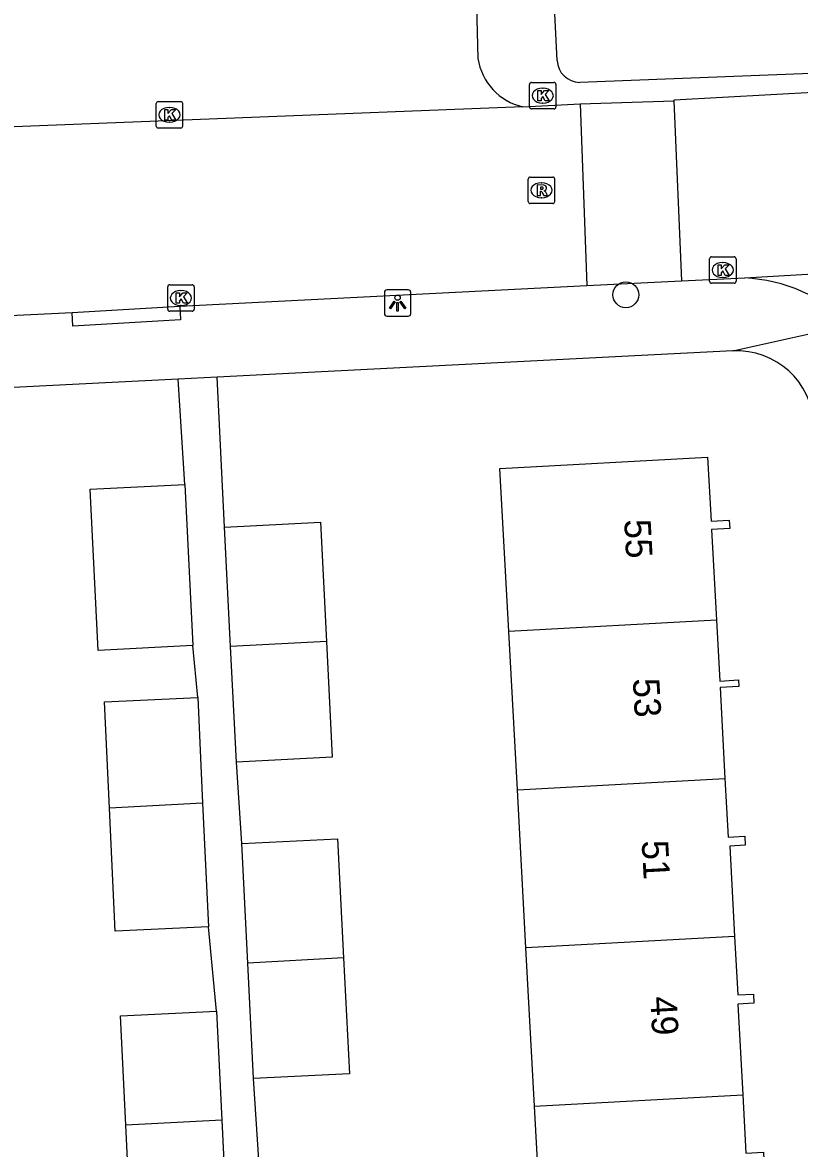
# Model space of a CAD drawing. Extents: x 161084 to 161928, y 385355 to 386522.
# Drawn here: x 161649.82 to 161679.19, y 386219.39 to 386261.98 of the extents above; entities that cross this region are included whole.
import ezdxf

# ---------------------------------------------------------------- set-up
doc = ezdxf.new("R2010")
doc.units = 0
for name, color, linetype in [('IMGEO_Boom', 7, 'Continuous'), ('IMGEO_Kolk', 7, 'Continuous'), ('IMGEO_Lichtpunt', 7, 'Continuous'), ('IMGEO_Pand', 7, 'Continuous'), ('IMGEO_Pand_nummerreeks', 7, 'Continuous'), ('IMGEO_Rijbaan_lokaal_open', 7, 'Continuous'), ('IMGEO_Rioolput', 7, 'Continuous'), ('IMGEO_Voetpad_open', 7, 'Continuous')]:
    doc.layers.add(name, color=color, linetype=linetype)

msp = doc.modelspace()

# ---------------------------------------------------------------- linework, layer by layer
at = {"layer": 'IMGEO_Boom'}
msp.add_circle((161672.627, 386251.682), 0.489, dxfattribs=at)
at = {"layer": 'IMGEO_Kolk'}
for p, q in [((161669.059, 386259.713), (161669.911, 386259.713)), ((161668.984, 386258.787), (161668.984, 386259.639)), ((161669.472, 386259.493), (161669.497, 386259.493)), ((161669.985, 386259.639), (161669.985, 386258.787)), ((161654.869, 386258.061), (161654.869, 386258.913)), ((161654.944, 386258.987), (161655.796, 386258.987)), ((161655.87, 386258.913), (161655.87, 386258.061)), ((161669.495, 386258.933), (161669.47, 386258.933)), ((161655.357, 386258.767), (161655.382, 386258.767)), ((161669.911, 386258.713), (161669.059, 386258.713)), ((161655.796, 386257.987), (161654.944, 386257.987)), ((161655.38, 386258.207), (161655.355, 386258.207)), ((161675.792, 386252.191), (161675.792, 386253.043)), ((161675.867, 386253.117), (161676.719, 386253.117)), ((161676.28, 386252.897), (161676.305, 386252.897)), ((161676.793, 386253.043), (161676.793, 386252.191)), ((161655.379, 386252.059), (161656.231, 386252.059)), ((161676.719, 386252.117), (161675.867, 386252.117)), ((161676.303, 386252.337), (161676.278, 386252.337)), ((161655.304, 386251.133), (161655.304, 386251.985)), ((161655.792, 386251.839), (161655.817, 386251.839)), ((161656.305, 386251.985), (161656.305, 386251.133)), ((161655.815, 386251.279), (161655.79, 386251.279)), ((161656.231, 386251.059), (161655.379, 386251.059))]:
    msp.add_line(p, q, dxfattribs=at)
for points in [[(161669.059, 386259.713), (161669.911, 386259.713)], [(161668.984, 386258.787), (161668.984, 386259.639)], [(161669.305, 386259.413), (161669.428, 386259.413), (161669.428, 386259.262), (161669.558, 386259.413), (161669.722, 386259.413), (161669.576, 386259.262), (161669.729, 386259.013), (161669.577, 386259.013), (161669.492, 386259.177), (161669.428, 386259.11), (161669.428, 386259.013), (161669.305, 386259.013), (161669.305, 386259.413)], [(161669.985, 386259.639), (161669.985, 386258.787)], [(161654.869, 386258.061), (161654.869, 386258.913)], [(161654.944, 386258.987), (161655.796, 386258.987)], [(161655.87, 386258.913), (161655.87, 386258.061)], [(161655.19, 386258.687), (161655.313, 386258.687), (161655.313, 386258.536), (161655.443, 386258.687), (161655.607, 386258.687), (161655.461, 386258.536), (161655.614, 386258.287), (161655.462, 386258.287), (161655.377, 386258.451), (161655.313, 386258.384), (161655.313, 386258.287), (161655.19, 386258.287), (161655.19, 386258.687)], [(161669.911, 386258.713), (161669.059, 386258.713)], [(161655.796, 386257.987), (161654.944, 386257.987)], [(161675.792, 386252.191), (161675.792, 386253.043)], [(161675.867, 386253.117), (161676.719, 386253.117)], [(161676.793, 386253.043), (161676.793, 386252.191)], [(161676.113, 386252.817), (161676.236, 386252.817), (161676.236, 386252.666), (161676.366, 386252.817), (161676.53, 386252.817), (161676.384, 386252.666), (161676.537, 386252.417), (161676.385, 386252.417), (161676.3, 386252.581), (161676.236, 386252.514), (161676.236, 386252.417), (161676.113, 386252.417), (161676.113, 386252.817)], [(161655.379, 386252.059), (161656.231, 386252.059)], [(161676.719, 386252.117), (161675.867, 386252.117)], [(161655.304, 386251.133), (161655.304, 386251.985)], [(161655.625, 386251.759), (161655.748, 386251.759), (161655.748, 386251.608), (161655.878, 386251.759), (161656.042, 386251.759), (161655.896, 386251.608), (161656.049, 386251.359), (161655.897, 386251.359), (161655.812, 386251.523), (161655.748, 386251.456), (161655.748, 386251.359), (161655.625, 386251.359), (161655.625, 386251.759)], [(161656.305, 386251.985), (161656.305, 386251.133)], [(161656.231, 386251.059), (161655.379, 386251.059)]]:
    msp.add_lwpolyline(points, dxfattribs=at)
for centre, start, end in [((161669.061, 386259.637), 91.552, 178.448), ((161669.061, 386259.637), 91.552, 178.448), ((161669.909, 386259.637), 1.552, 88.448), ((161669.909, 386259.637), 1.552, 88.448), ((161654.946, 386258.911), 91.552, 178.448), ((161654.946, 386258.911), 91.552, 178.448), ((161655.794, 386258.911), 1.552, 88.448), ((161655.794, 386258.911), 1.552, 88.448), ((161669.061, 386258.789), 181.552, 268.448), ((161669.061, 386258.789), 181.552, 268.448), ((161669.909, 386258.789), 271.552, 358.448), ((161669.909, 386258.789), 271.552, 358.448), ((161654.946, 386258.063), 181.552, 268.448), ((161654.946, 386258.063), 181.552, 268.448), ((161655.794, 386258.063), 271.552, 358.448), ((161655.794, 386258.063), 271.552, 358.448), ((161675.869, 386253.041), 91.552, 178.448), ((161675.869, 386253.041), 91.552, 178.448), ((161676.717, 386253.041), 1.552, 88.448), ((161676.717, 386253.041), 1.552, 88.448), ((161655.381, 386251.983), 91.552, 178.448), ((161655.381, 386251.983), 91.552, 178.448), ((161656.229, 386251.983), 1.552, 88.448), ((161656.229, 386251.983), 1.552, 88.448), ((161675.869, 386252.193), 181.552, 268.448), ((161675.869, 386252.193), 181.552, 268.448), ((161676.717, 386252.193), 271.552, 358.448), ((161676.717, 386252.193), 271.552, 358.448), ((161655.381, 386251.135), 181.552, 268.448), ((161655.381, 386251.135), 181.552, 268.448), ((161656.229, 386251.135), 271.552, 358.448), ((161656.229, 386251.135), 271.552, 358.448)]:
    msp.add_arc(centre, 0.0765, start, end, dxfattribs=at)
for centre, major_axis, ratio, start_param, end_param in [((161669.471, 386259.213), (-0.387, 0.002), 0.722429, 4.712389, 7.853982), ((161669.496, 386259.213), (-0.39, 0.002), 0.717154, 1.570796, 4.712389), ((161655.356, 386258.487), (-0.387, 0.002), 0.722429, 4.712389, 7.853982), ((161655.381, 386258.487), (-0.39, 0.002), 0.717154, 1.570796, 4.712389), ((161676.279, 386252.617), (-0.387, 0.002), 0.722429, 4.712389, 7.853982), ((161676.304, 386252.617), (-0.39, 0.002), 0.717154, 1.570796, 4.712389), ((161655.791, 386251.559), (-0.387, 0.002), 0.722429, 4.712389, 7.853982), ((161655.816, 386251.559), (-0.39, 0.002), 0.717154, 1.570796, 4.712389)]:
    msp.add_ellipse(centre, major_axis=major_axis, ratio=ratio, start_param=start_param, end_param=end_param, dxfattribs=at)
at = {"layer": 'IMGEO_Lichtpunt'}
for p, q in [((161663.498, 386251.774), (161663.498, 386250.967)), ((161663.498, 386251.774), (161663.498, 386250.967)), ((161664.4, 386251.869), (161663.592, 386251.869)), ((161664.4, 386251.869), (161663.592, 386251.869)), ((161664.494, 386250.967), (161664.494, 386251.774)), ((161664.494, 386250.967), (161664.494, 386251.774)), ((161663.592, 386250.873), (161664.4, 386250.873)), ((161663.592, 386250.873), (161664.4, 386250.873))]:
    msp.add_line(p, q, dxfattribs=at)
for points in [[(161663.872, 386251.438), (161663.911, 386251.41), (161663.723, 386251.148), (161663.685, 386251.175), (161663.872, 386251.438)], [(161663.974, 386251.39), (161664.021, 386251.39), (161664.021, 386251.068), (161663.974, 386251.068), (161663.974, 386251.39)], [(161664.084, 386251.41), (161664.122, 386251.437), (161664.309, 386251.175), (161664.27, 386251.147), (161664.084, 386251.41)]]:
    msp.add_lwpolyline(points, dxfattribs=at)
msp.add_circle((161663.997, 386251.572), 0.0994, dxfattribs=at)
for centre, start, end in [((161663.592, 386251.774), 90, 180), ((161663.592, 386251.774), 90, 180), ((161664.4, 386251.774), 0, 90), ((161664.4, 386251.774), 0, 90), ((161663.592, 386250.967), 180, 270), ((161663.592, 386250.967), 180, 270), ((161664.4, 386250.967), 270, 0), ((161664.4, 386250.967), 270, 360)]:
    msp.add_arc(centre, 0.0946, start, end, dxfattribs=at)
at = {"layer": 'IMGEO_Pand'}
for points in [[(161668.2, 386238.948), (161667.864, 386245.108), (161675.719, 386245.536), (161675.851, 386243.118), (161676.54, 386243.155), (161676.557, 386242.842), (161675.864, 386242.804), (161676.051, 386239.376)], [(161656.256, 386238.413), (161652.681, 386238.232), (161652.373, 386244.326), (161655.948, 386244.507)], [(161655.948, 386244.507), (161656.256, 386238.413)], [(161657.45, 386242.893), (161661.076, 386243.077), (161661.305, 386238.572)], [(161657.679, 386238.374), (161657.45, 386242.893)], [(161676.051, 386239.376), (161668.2, 386238.948)], [(161676.051, 386239.376), (161676.176, 386237.074), (161676.882, 386237.112), (161676.896, 386236.862), (161676.188, 386236.823), (161676.375, 386233.392)], [(161668.526, 386232.964), (161668.2, 386238.948)], [(161661.305, 386238.572), (161657.679, 386238.374)], [(161661.305, 386238.572), (161661.527, 386234.189), (161657.9, 386234.005)], [(161657.9, 386234.005), (161657.679, 386238.374)], [(161653.098, 386232.264), (161652.91, 386236.289), (161656.439, 386236.454)], [(161656.439, 386236.454), (161656.625, 386232.449)], [(161668.526, 386232.964), (161676.375, 386233.392)], [(161676.375, 386233.392), (161676.496, 386231.173), (161677.123, 386231.207), (161677.142, 386230.865), (161676.555, 386230.833), (161676.742, 386227.41)], [(161668.852, 386226.98), (161668.526, 386232.964)], [(161656.625, 386232.449), (161653.098, 386232.264)], [(161656.625, 386232.449), (161656.843, 386227.771)], [(161656.843, 386227.771), (161653.315, 386227.607), (161653.098, 386232.264)], [(161658.102, 386230.925), (161661.728, 386231.109), (161661.957, 386226.604)], [(161658.331, 386226.407), (161658.102, 386230.925)], [(161676.742, 386227.41), (161668.852, 386226.98)], [(161676.742, 386227.41), (161676.862, 386225.2), (161677.449, 386225.232), (161677.468, 386224.887), (161676.862, 386224.854), (161677.048, 386221.426)], [(161669.178, 386220.997), (161668.852, 386226.98)], [(161661.957, 386226.604), (161658.331, 386226.407)], [(161661.957, 386226.604), (161662.179, 386222.221), (161658.552, 386222.037)], [(161658.552, 386222.037), (161658.331, 386226.407)], [(161653.716, 386220.279), (161653.515, 386224.41), (161657.147, 386224.587)], [(161657.147, 386224.587), (161657.348, 386220.469)], [(161669.178, 386220.997), (161677.048, 386221.426)], [(161677.048, 386221.426), (161677.168, 386219.222), (161677.828, 386219.258), (161677.844, 386218.964), (161677.175, 386218.927), (161677.365, 386215.442)], [(161669.504, 386215.013), (161669.178, 386220.997)], [(161657.348, 386220.469), (161653.716, 386220.279)], [(161654.009, 386214.286), (161653.716, 386220.279)], [(161657.348, 386220.469), (161657.641, 386214.476)]]:
    msp.add_lwpolyline(points, dxfattribs=at)
at = {"layer": 'IMGEO_Rijbaan_lokaal_open'}
for points in [[(161674.437, 386259.013), (161674.459, 386259.058), (161687.25, 386259.762)], [(161668.729, 386258.792), (161670.897, 386258.909)], [(161670.897, 386258.909), (161674.437, 386259.013)], [(161670.897, 386258.909), (161671.151, 386252.027)], [(161674.437, 386259.013), (161674.732, 386252.21)], [(161668.729, 386258.792), (161636.014, 386257.508)], [(161677.125, 386252.317), (161693.255, 386253.27)], [(161655.764, 386251.257), (161671.151, 386252.027)], [(161671.151, 386252.027), (161674.732, 386252.21)], [(161674.732, 386252.21), (161677.125, 386252.317)], [(161651.689, 386251.012), (161655.764, 386251.257)], [(161636.292, 386250.262), (161651.689, 386251.012)]]:
    msp.add_lwpolyline(points, dxfattribs=at)
msp.add_arc((161676.854, 386246.347), 5.976, 44.6765, 87.3985, dxfattribs=at)
at = {"layer": 'IMGEO_Rioolput'}
for p, q in [((161668.935, 386255.208), (161668.935, 386256.06)), ((161669.01, 386256.134), (161669.862, 386256.134)), ((161669.423, 386255.914), (161669.448, 386255.914)), ((161669.936, 386256.06), (161669.936, 386255.208)), ((161669.862, 386255.134), (161669.01, 386255.134)), ((161669.446, 386255.354), (161669.421, 386255.354))]:
    msp.add_line(p, q, dxfattribs=at)
for points in [[(161668.935, 386255.208), (161668.935, 386256.06)], [(161669.01, 386256.134), (161669.862, 386256.134)], [(161669.936, 386256.06), (161669.936, 386255.208)], [(161669.524, 386255.832), (161669.272, 386255.834), (161669.272, 386255.434)], [(161669.272, 386255.434), (161669.396, 386255.434), (161669.396, 386255.596), (161669.407, 386255.596)], [(161669.45, 386255.753), (161669.396, 386255.753), (161669.396, 386255.672)], [(161669.396, 386255.672), (161669.448, 386255.672)], [(161669.454, 386255.567), (161669.525, 386255.434), (161669.665, 386255.434), (161669.6, 386255.56)], [(161669.862, 386255.134), (161669.01, 386255.134)]]:
    msp.add_lwpolyline(points, dxfattribs=at)
for centre, radius, start, end in [((161669.012, 386256.058), 0.0765, 91.552, 178.448), ((161669.012, 386256.058), 0.0765, 91.552, 178.448), ((161669.86, 386256.058), 0.0765, 1.552, 88.448), ((161669.86, 386256.058), 0.0765, 1.552, 88.448), ((161669.406, 386255.543), 0.0533, 26.0293, 88.6989), ((161669.432, 386255.861), 0.19, 274.7715, 282.9687), ((161669.456, 386255.657), 0.0964, 77.0061, 93.1865), ((161669.47, 386255.714), 0.0378, 276.6634, 79.6772), ((161669.523, 386255.722), 0.109, 350.3612, 89.416), ((161669.521, 386255.722), 0.112, 277.5842, 350.9817), ((161669.505, 386255.507), 0.108, 29.5134, 73.7905), ((161669.012, 386255.21), 0.0765, 181.552, 268.448), ((161669.012, 386255.21), 0.0765, 181.552, 268.448), ((161669.86, 386255.21), 0.0765, 271.552, 358.448), ((161669.86, 386255.21), 0.0765, 271.552, 358.448)]:
    msp.add_arc(centre, radius, start, end, dxfattribs=at)
for centre, major_axis, ratio, start_param, end_param in [((161669.422, 386255.634), (-0.387, 0.002), 0.722429, 4.712389, 7.853982), ((161669.447, 386255.634), (-0.39, 0.002), 0.717154, 1.570796, 4.712389)]:
    msp.add_ellipse(centre, major_axis=major_axis, ratio=ratio, start_param=start_param, end_param=end_param, dxfattribs=at)
at = {"layer": 'IMGEO_Voetpad_open'}
for points in [[(161670.031, 386260.545), (161669.804, 386265.115)], [(161666.974, 386263.109), (161667.036, 386260.622)], [(161685.454, 386260.28), (161670.882, 386259.713)], [(161655.764, 386251.257), (161655.79, 386250.737), (161651.715, 386250.497), (161651.689, 386251.012)], [(161676.667, 386249.558), (161681.103, 386250.549)], [(161676.667, 386249.558), (161657.17, 386248.571)], [(161655.697, 386248.496), (161636.228, 386247.51)], [(161657.17, 386248.571), (161655.697, 386248.496)], [(161655.948, 386244.507), (161655.697, 386248.496)], [(161657.45, 386242.893), (161657.17, 386248.571)], [(161656.439, 386236.454), (161656.256, 386238.413)], [(161658.102, 386230.925), (161657.9, 386234.005)], [(161657.147, 386224.587), (161656.843, 386227.771)], [(161658.754, 386218.958), (161658.552, 386222.037)]]:
    msp.add_lwpolyline(points, dxfattribs=at)
for centre, radius, start, end in [((161669.223, 386260.948), 2.212, 188.4659, 257.0802), ((161670.897, 386260.579), 0.866, 182.2581, 269.0355), ((161676.811, 386246.617), 2.945, 2.9487, 92.8004)]:
    msp.add_arc(centre, radius, start, end, dxfattribs=at)

# ---------------------------------------------------------------- texts
at = {"layer": 'IMGEO_Pand_nummerreeks'}
for s, p in [('55', (161672.563, 386243.174)), ('53', (161672.891, 386237.159)), ('51', (161673.225, 386231.031)), ('49', (161673.547, 386225.128))]:
    msp.add_text(s, height=1, rotation=273.121, dxfattribs=at).set_placement(p)

doc.saveas('drawing.dxf')
